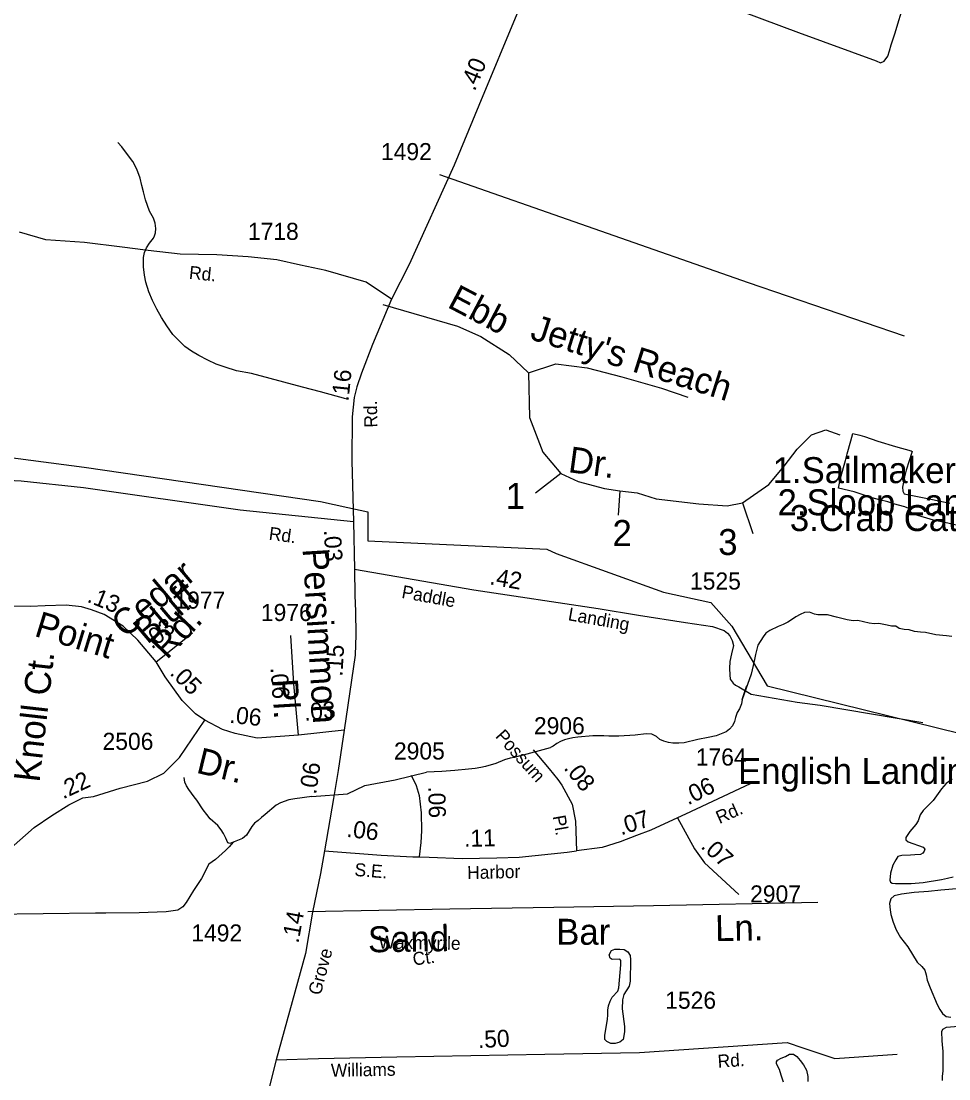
# Model space of a CAD drawing. Extents: x 2290055 to 2389491, y 66597 to 237875.
# Drawn here: x 2336063 to 2339456, y 129668 to 133535 of the extents above; entities that cross this region are included whole.
import ezdxf

# ---------------------------------------------------------------- set-up
doc = ezdxf.new("R2010")
doc.units = 0
for name, color, linetype in [('Exist Boundary Political Urban Extension UEB', 7, 'Continuous'), ('Exist Hydrographic Creek Single Shore', 7, 'Continuous'), ('Exist Hydrographic Pond Under 1500 Sq Ft', 7, 'Continuous'), ('Exist Hydrographic River Shore', 7, 'Continuous'), ('Exist Road Non-System Type 51', 7, 'Continuous'), ('Exist Road Non-System Type 51 Label', 7, 'Continuous'), ('Exist Road Secondary Mileage Hundredths English Label', 7, 'Continuous'), ('Exist Road Secondary Type 51 Attributed', 7, 'Continuous'), ('Exist Road Secondary Type 51 Label', 7, 'Continuous'), ('Exist Road Secondary Type 51 Number Label', 7, 'Continuous')]:
    doc.layers.add(name, color=color, linetype=linetype)

msp = doc.modelspace()

# ---------------------------------------------------------------- linework, layer by layer
at = {"layer": 'Exist Boundary Political Urban Extension UEB'}
for points in [[(2333062.4, 137083), (2332916.3, 135282.8), (2332897.1, 135023.3), (2332954.7, 134437), (2333180.5, 131837.1), (2334688.9, 132000.4), (2334958, 132019.7), (2335323.1, 132010.1), (2335707.4, 131981.2), (2336293.5, 131904.3), (2337158.2, 131779.4), (2337257.8, 131757.2)], [(2337257.8, 131757.2), (2337331.1, 131740.9), (2337331.1, 131635.2), (2337985.3, 131604.6), (2338019.2, 131588.2), (2338412, 131447.8), (2338584.9, 131409.3), (2338661.8, 131322.8), (2338791.4, 131104.7), (2339498.8, 130930.2), (2339790.3, 130853)]]:
    msp.add_lwpolyline(points, dxfattribs=at)
at = {"layer": 'Exist Hydrographic Creek Single Shore'}
msp.add_line((2337887.2, 130848.7), (2337999, 130879.6), dxfattribs=at)
for points in [[(2339466.5, 131285.2), (2339447.7, 131288), (2339408.5, 131291.8), (2339371, 131299.2), (2339352, 131300.8), (2339330.5, 131303.7), (2339310.5, 131309), (2339292.7, 131311.1), (2339274.5, 131314.8), (2339261.7, 131323.4), (2339246.2, 131323.4), (2339230.7, 131326), (2339200.2, 131332.8), (2339182.5, 131331.6), (2339164, 131334), (2339122.7, 131343.6), (2339105.7, 131342.7), (2339084.2, 131346), (2339045.2, 131356.2), (2339011.5, 131363.8), (2338977.2, 131363.8), (2338964.5, 131366.6), (2338946.2, 131374.4), (2338928.5, 131372.9), (2338912, 131365.6), (2338896.5, 131357.1), (2338881, 131346), (2338866.5, 131337.3), (2338850.2, 131328.9), (2338831.7, 131321.5), (2338801, 131306.8), (2338786, 131296.8), (2338776.2, 131284.3), (2338757, 131253), (2338749, 131219.3), (2338745.7, 131200.5), (2338740.7, 131179.1), (2338736, 131163.4), (2338732.7, 131147.8), (2338700, 131054.5), (2338716.5, 131106.3)], [(2338700, 131054.5), (2338697, 131038.6), (2338690.7, 131021), (2338682, 131007.2), (2338675.7, 130989.2), (2338671.7, 130974.5), (2338664.5, 130958.2), (2338654, 130946.7), (2338641, 130936.2), (2338605.2, 130921.8), (2338575.2, 130915.5), (2338538, 130908.9), (2338488, 130896), (2338468.7, 130894.6), (2338446.7, 130894.5), (2338430.5, 130897), (2338413.5, 130902.6), (2338399.2, 130908.7), (2338387.2, 130919.2), (2338369.2, 130927.8), (2338348.7, 130929.1), (2338309.2, 130924.7), (2338248.7, 130920.6), (2338212.2, 130920.4), (2338194.5, 130921.8), (2338154, 130921.8), (2338098.7, 130916.9), (2338081.2, 130914.7), (2338065, 130911.3), (2338050, 130907.2), (2338035.5, 130901), (2338021.7, 130893.3), (2338009.2, 130884.1), (2337999, 130879.6)], [(2337887.2, 130848.7), (2337867.5, 130843.2), (2337851.2, 130839.9), (2337830.5, 130833.8), (2337798.7, 130821), (2337760.7, 130809.7), (2337744, 130805.6), (2337723.2, 130802.4), (2337698.5, 130799.7), (2337648.5, 130795.2), (2337602, 130791.6), (2337545.5, 130789.1)], [(2337126.5, 130699.6), (2337257, 130709.9), (2337319.4, 130739.9), (2337430.5, 130761.4), (2337545.5, 130789.1)], [(2336838.4, 130532.7), (2336826.7, 130528.6), (2336819, 130530), (2336811.7, 130547.4), (2336803, 130564.4), (2336794, 130578.4), (2336782.2, 130593.8), (2336754.5, 130618.8), (2336741.7, 130634), (2336728.2, 130651.6), (2336705.5, 130686.4), (2336695.7, 130698.6), (2336676.2, 130725.8), (2336667.5, 130738.8), (2336661.5, 130753), (2336658.7, 130770.1)], [(2337126.5, 130699.6), (2337064.2, 130691.6), (2337042.2, 130687.8), (2337011, 130677.4), (2336996, 130668.4), (2336956, 130633.6), (2336942, 130623), (2336930.2, 130611.7), (2336917, 130602.2), (2336907, 130590.1), (2336887.2, 130559.2), (2336872, 130546.8), (2336841.7, 130533.9), (2336838.4, 130532.7)], [(2336838.4, 130532.7), (2336824.2, 130516.1), (2336810.7, 130502.7), (2336773.5, 130470.1), (2336749, 130452.1), (2336723, 130399.9), (2336693, 130356), (2336666, 130313), (2336654, 130296.2), (2336636.5, 130284.7), (2336593.5, 130278), (2336494, 130274.8), (2336372.2, 130273), (2336334.7, 130273.5), (2335950.5, 130268.1)]]:
    msp.add_lwpolyline(points, dxfattribs=at)
at = {"layer": 'Exist Hydrographic Pond Under 1500 Sq Ft'}
for points in [[(2338219.7, 129797.3), (2338204.5, 129804.6), (2338197.5, 129811.1), (2338197.7, 129826.9), (2338208, 129884.6), (2338209.2, 129902), (2338209.2, 129918.6), (2338210.7, 129934.5), (2338217, 129951.8), (2338224.2, 129965.7), (2338245.2, 129988.1), (2338249.5, 130000), (2338255.7, 130084.5), (2338255.7, 130100.3), (2338252.5, 130104.8), (2338224.5, 130103.8), (2338216.7, 130108.8), (2338213, 130121.3), (2338222.5, 130136.4), (2338234.7, 130141.4), (2338252, 130142.1), (2338268, 130141.1), (2338281.5, 130132.1), (2338290, 130118.9), (2338291.5, 130102.9), (2338290.2, 130025.3), (2338286.5, 130006.5), (2338267.7, 129976.3), (2338262, 129956.9), (2338261.7, 129923.6), (2338270, 129858.4), (2338270, 129839.4), (2338265, 129811.7), (2338252, 129802), (2338235.7, 129797.4), (2338219.7, 129797.3)], [(2338851.7, 129655.1), (2338843, 129680.5), (2338837, 129701.3), (2338825.7, 129722.7), (2338825.5, 129730.2), (2338828.7, 129736), (2338842.5, 129743.5), (2338858, 129749.3), (2338873.7, 129757.2), (2338887.7, 129758.1), (2338899.5, 129749.2), (2338912.7, 129734.2), (2338924.5, 129719), (2338935, 129699.5), (2338940.5, 129676.3), (2338940.5, 129658.1)]]:
    msp.add_lwpolyline(points, dxfattribs=at)
at = {"layer": 'Exist Hydrographic River Shore'}
for points in [[(2339492, 131690.1), (2339452.5, 131699.5), (2339399.2, 131710.1), (2339329.7, 131731.7), (2339315.7, 131740.3), (2339315.7, 131750.5), (2339295.5, 131759.6), (2339253.5, 131770.4), (2339232.2, 131777.1), (2339202.2, 131784.4), (2339175.5, 131792.1), (2339109.7, 131813.9), (2339052.2, 131827.2), (2339059.5, 131864.4), (2339078, 131929.1), (2339083.7, 131953.5), (2339097.5, 132001.1), (2339104.2, 132028), (2339130.2, 132021.9), (2339147.2, 132017), (2339196.5, 131999.4), (2339261, 131979.9), (2339317.5, 131964), (2339322, 131961.8), (2339300, 131893.3), (2339294.2, 131869.5), (2339287, 131831.7), (2339288.2, 131816.1), (2339293, 131807), (2339396.7, 131786.7), (2339459.7, 131772.4)], [(2339467.5, 130763.1), (2339446.7, 130747.6), (2339428.5, 130727.8), (2339398.5, 130685), (2339378.7, 130666.2), (2339362.2, 130649), (2339350.7, 130632.6), (2339343.5, 130610.6), (2339335, 130597.8), (2339313.2, 130571.7), (2339298, 130549.7), (2339298.7, 130541.3), (2339307, 130534.4), (2339362.2, 130515), (2339368, 130507), (2339366.2, 130499.7), (2339361, 130493.2), (2339352.2, 130488.3), (2339331.2, 130486.3), (2339315.2, 130486.1), (2339284.5, 130483.8), (2339269.2, 130480.7), (2339261.5, 130468.8), (2339251.2, 130449), (2339242, 130420.2), (2339239.7, 130394.2), (2339242.2, 130386.6), (2339248.2, 130382.9), (2339260.5, 130382), (2339317.7, 130381.4), (2339361.7, 130385.3), (2339428.7, 130396.6), (2339450.7, 130400.9), (2339472, 130406.3)], [(2339498.7, 130363.2), (2339426.5, 130357.5), (2339381.5, 130353.1), (2339328.7, 130349.4), (2339283.2, 130343.2), (2339255.7, 130336.3), (2339243.2, 130326), (2339239, 130309.1), (2339240.7, 130285.6), (2339244.2, 130268.4), (2339252.5, 130240.9), (2339263.7, 130212.9), (2339278.5, 130184.6), (2339306.5, 130150.4), (2339340.2, 130094), (2339357.5, 130078.4), (2339368.5, 130064.9), (2339373.2, 130048.4), (2339376.5, 130028.4), (2339387.7, 130000), (2339412.7, 129939.6), (2339423.5, 129920.9), (2339433, 129906.2), (2339445.7, 129895.5), (2339463.7, 129893.5)], [(2339492.2, 129859), (2339446.7, 129855.8), (2339432.5, 129848.5), (2339428.5, 129839.9), (2339429.7, 129807.2), (2339431.7, 129791.9), (2339433.5, 129768.3), (2339434, 129742.4), (2339433.7, 129696.2), (2339431, 129676.9), (2339431.5, 129661.7)]]:
    msp.add_lwpolyline(points, dxfattribs=at)
at = {"layer": 'Exist Road Non-System Type 51'}
for points in [[(2337972.8, 133842.1), (2338412.5, 133678.6), (2338906.5, 133493.7), (2339189.6, 133390.3), (2339205.6, 133382.7), (2339219.5, 133388.9), (2339233.2, 133406.8), (2339239, 133427), (2339245, 133448.9), (2339258.5, 133489.2), (2339293.3, 133605.4), (2339299, 133627.7), (2339305, 133641.7), (2339318.5, 133673.7), (2339338.4, 133718.2), (2339361.6, 133762.4), (2339422.5, 133866.9)], [(2336518, 132697.5), (2336521.7, 132706.3), (2336532.1, 132723.1), (2336546.8, 132742), (2336551.1, 132750.7), (2336554.3, 132761), (2336555.6, 132777.2), (2336553.5, 132797.1), (2336546.9, 132815.2), (2336532.7, 132840.9), (2336524.7, 132861), (2336517.3, 132882.3), (2336510, 132910.6), (2336503.8, 132934.6), (2336497.8, 132960.7), (2336485.7, 132994), (2336471.1, 133022.3), (2336448.6, 133052.3), (2336430.6, 133076.2), (2336416.2, 133092)], [(2337593.5, 132974.1), (2338721.8, 132579.2), (2339292, 132385.1)], [(2337250.1, 132154.1), (2337157.9, 132179.3), (2337091.5, 132196.7), (2336905.1, 132246.8), (2336850.9, 132256.2), (2336808.7, 132269.6), (2336776.7, 132281.4), (2336745.9, 132296), (2336712.5, 132312.7), (2336686.2, 132328.4), (2336661.9, 132346.2), (2336638.4, 132368.9), (2336617.5, 132389.7), (2336595.3, 132421.6), (2336576.3, 132452.1), (2336559.4, 132482.6), (2336543.7, 132514.1), (2336530, 132545.1), (2336518.7, 132581.1), (2336514.1, 132606.5), (2336510.9, 132636.6), (2336510, 132652), (2336510.6, 132670.7), (2336514.5, 132688.9), (2336518, 132697.5)], [(2337385.9, 132499.6), (2337658.7, 132419.8), (2337744, 132382.7), (2337847.9, 132315.9), (2337918.4, 132249.1), (2337922.1, 132085.7), (2337970.4, 131959.5), (2338037.2, 131881.5), (2338100.2, 131851.8), (2338196.7, 131825.8), (2338252.3, 131818.4), (2338315.4, 131810.9), (2338385.9, 131788.7), (2338541.7, 131770.1), (2338645.6, 131762.7), (2338701.3, 131773.8), (2338797.8, 131840.6), (2338853.4, 131907.5), (2338901.6, 131970.6), (2338953.6, 132022.6), (2339005.5, 132041.1), (2339057.5, 132022.6)], [(2337918.4, 132249.1), (2338018.6, 132282.5), (2338133.6, 132267.6), (2338259.8, 132234.2), (2338404.5, 132193.4), (2338500.9, 132159.9)], [(2338037.2, 131881.5), (2337944, 131809)], [(2338252.3, 131818.4), (2338246.8, 131728.7)], [(2338701.3, 131773.8), (2338738.6, 131661.3)], [(2337111.5, 130280.1), (2337631.3, 130289.5), (2338011.5, 130295.3), (2338375.2, 130301.2), (2338977.3, 130313.5)]]:
    msp.add_lwpolyline(points, dxfattribs=at)
at = {"layer": 'Exist Road Secondary Type 51 Attributed'}
msp.add_line((2337279, 131703.9), (2337282.5, 131531.1), dxfattribs=at)
for points in [[(2338259.8, 134457.5), (2338199.7, 134311.2), (2338146, 134188.7), (2338029, 133917.9), (2337971.8, 133774.7), (2337926.8, 133681.5), (2337881.7, 133575.2), (2337736.8, 133227.3), (2337646.7, 133008.3), (2337482.6, 132645.4), (2337417.3, 132518.6)], [(2337417.3, 132518.6), (2337325.2, 132580.9), (2337177.2, 132623.9), (2337084.2, 132643), (2336998.3, 132662.1), (2336893.3, 132674.1), (2336778.8, 132681.2), (2336644.7, 132683.7), (2336527.9, 132696.3), (2336518, 132697.5), (2336431.9, 132708.8), (2336294.3, 132725.5), (2336153.4, 132735.1), (2336056.6, 132763.2)], [(2337417.3, 132518.6), (2337347.8, 132353.3), (2337307.9, 132248.3), (2337290.5, 132197.8), (2337281.5, 132159.2), (2337274.1, 132088.9), (2337272.7, 131926.9), (2337279, 131703.9)], [(2337279, 131703.9), (2336864, 131746.5), (2336290.8, 131828.4), (2336063.3, 131852.7), (2335744.1, 131869.4), (2335440, 131890.5), (2335141.6, 131909.2), (2335069.6, 131912.3), (2335007.5, 131913.8), (2334951.4, 131913.2), (2334907.5, 131912.8), (2334869.4, 131912.3), (2334835.4, 131909.9), (2334799.3, 131907.9), (2334666, 131893.1), (2334495.9, 131870.6), (2334240.3, 131832.4), (2333933.4, 131803.5), (2333526.6, 131748.4), (2333222.2, 131711.6), (2333101.9, 131703.9)], [(2337282.5, 131531.1), (2337283.9, 131435.4), (2337286, 131377.8), (2337286.8, 131291.5), (2337284.8, 131216.9), (2337244.3, 130942)], [(2337282.5, 131531.1), (2337718.8, 131456), (2338173.8, 131387.6), (2338320.5, 131362.6), (2338492.7, 131335.8), (2338591.5, 131321.4), (2338634, 131307.4), (2338646.9, 131297.5), (2338655.4, 131288), (2338663.1, 131270.2), (2338668.4, 131252), (2338661.5, 131221.7), (2338655.3, 131193.4), (2338653.7, 131168.4), (2338655.4, 131145), (2338656.6, 131129.5), (2338667, 131114.5), (2338675.2, 131106.6), (2338687.3, 131100.5), (2338732.4, 131074.8), (2338900.6, 131045.4), (2338985.1, 131033.7), (2339361.1, 130970.2)], [(2336557, 131192.6), (2336489.5, 131271.7), (2336436.3, 131322.9), (2336366.7, 131365.8), (2336320.7, 131382.9), (2336283.2, 131393.6), (2336228, 131399.8), (2336150.7, 131397.6), (2336095.9, 131394.7), (2336033.2, 131396.5), (2335947.6, 131419)], [(2336557, 131192.6), (2336689.9, 131298.3)], [(2337077.8, 130924.4), (2337060.4, 131112.1), (2337049.5, 131288.4)], [(2336735.1, 130978.7), (2336700.6, 131001.9), (2336652.3, 131051.2), (2336590.2, 131137.9), (2336557, 131192.6)], [(2335824.9, 130397.7), (2335932.2, 130435.5), (2336026.4, 130511.9), (2336110.4, 130586.5), (2336174.8, 130630.5), (2336236.9, 130670), (2336289, 130695.7), (2336327.8, 130700.1), (2336425.2, 130729.9), (2336524.6, 130755.8), (2336584.3, 130785.6), (2336642.6, 130842.3), (2336735.1, 130978.7)], [(2337077.8, 130924.4), (2336926.1, 130912.9), (2336846, 130930.1), (2336798.9, 130945.1), (2336735.1, 130978.7)], [(2337244.3, 130942), (2337077.8, 130924.4)], [(2337244.3, 130942), (2337222.4, 130795.4), (2337205.1, 130692.3), (2337172.2, 130500.9)], [(2337935.3, 130870.4), (2337994.5, 130801.2), (2338026.1, 130762), (2338040.3, 130741.2), (2338077.8, 130671.4), (2338090.3, 130609.7), (2338094.5, 130501.3)], [(2337489.6, 130778.5), (2337507.8, 130739.9), (2337518.8, 130703.4), (2337525.5, 130640.8), (2337527.2, 130574), (2337524.6, 130531.5), (2337518.3, 130479.1)], [(2338729.4, 130746.2), (2338492.3, 130634.9), (2338464, 130621.8)], [(2338464, 130621.8), (2338365.4, 130577.5), (2338313, 130557.9), (2338253.6, 130534.4), (2338187.9, 130513.1), (2338094.5, 130501.3)], [(2338464, 130621.8), (2338525.8, 130508.6), (2338562.4, 130457.4), (2338688.4, 130342.2)], [(2338464, 130621.8), (2338525.8, 130508.6), (2338562.4, 130457.4), (2338688.4, 130342.2)], [(2337172.2, 130500.9), (2337157.4, 130418.1), (2337129.1, 130276.8), (2337102.8, 130125.3), (2336996, 129737)], [(2337172.2, 130500.9), (2337379.7, 130485.9), (2337495.3, 130479.6), (2337518.3, 130479.1)], [(2337518.3, 130479.1), (2337555.1, 130478.3), (2337675.8, 130473.2), (2337802.9, 130475.7), (2337884.5, 130478.5), (2338059.9, 130496.4), (2338094.5, 130501.3)], [(2336996, 129737), (2337150.5, 129742.3), (2337436.8, 129748), (2337978.5, 129757.9), (2338324.1, 129763.6), (2338864.3, 129799.9), (2338921.3, 129780.9), (2339039.3, 129741.9), (2339267.2, 129757.4)], [(2336996, 129737), (2336941.9, 129524.2), (2336883.7, 129367.1), (2336844.9, 129256), (2336736.8, 129044.3), (2336456.6, 128397.8), (2336312.3, 128078.6), (2336166, 127764.9), (2336006.9, 127417.6), (2335924.8, 127235)]]:
    msp.add_lwpolyline(points, dxfattribs=at)

# ---------------------------------------------------------------- texts
at = {"layer": 'Exist Road Non-System Type 51 Label'}
for s, rotation, p in [('Ebb ', 332.2986, (2337617.8, 132491.3)), ("Jetty's Reach", 342.4859, (2337920.3, 132373.4)), ('Dr.', 352.2143, (2338060.9, 131886.5)), ('Persimmon ', 273.4829, (2337092.1, 131605.6)), ('Cedar ', 40.3237, (2336443.7, 131276.5)), ('Bluff', 40.3237, (2336524.6, 131254.1)), ('Point', 342.9771, (2336107.3, 131288)), ('Rd.', 46.749, (2336596.4, 131197.6)), ('Knoll Ct.', 83.4612, (2336130, 130749.5)), ('Pl.', 273.4829, (2336980, 131128.5)), ('Dr.', 346.254, (2336699.8, 130787.8)), ('Sand', 0.8911, (2337332, 130130)), ('Bar', 0.095, (2338019.9, 130157.7)), ('Ln.', 1.0742, (2338601.9, 130170.8))]:
    msp.add_text(s, height=95, rotation=rotation, dxfattribs=at).set_placement(p)
for s, p in [('1.Sailmaker Walk', (2338811.5, 131845.9)), ('1', (2337835.6, 131751.7)), ('2.Sloop Landing', (2338829.4, 131728.5)), ('3.Crab Catcher', (2338874.4, 131670.7)), ('2', (2338225.7, 131616.1)), ('3', (2338612.4, 131583.1)), ('English Landing', (2338684.9, 130745.8))]:
    msp.add_text(s, height=95, dxfattribs=at).set_placement(p)
at = {"layer": 'Exist Road Secondary Mileage Hundredths English Label'}
for s, rotation, p in [('.40', 67.3921, (2337722, 133276.9)), ('.16', 84.1993, (2337260.1, 132143.3)), ('.03', 273.6433, (2337169.5, 131674.1)), ('.42', 349.912, (2337774, 131476.4)), ('.13', 337.8436, (2336300.7, 131412.8)), ('.03', 39.2755, (2336541.4, 131236.4)), ('.15', 86.6112, (2337237.7, 131137.7)), ('.05', 315.0144, (2336603.7, 131148.2)), ('.06', 273.9471, (2336974.8, 131170.8)), ('.03', 5.2448, (2337099.7, 130976.6)), ('.06', 353.6626, (2336823, 130969.9)), ('.06', 81.6839, (2337141.6, 130705.9)), ('.08', 308.934, (2338045.1, 130803)), ('.22', 25.0083, (2336216.3, 130689.3)), ('.06', 26.2431, (2338502, 130667.2)), ('.06', 271.3896, (2337551.6, 130736.6)), ('.07', 17.9781, (2338257.1, 130557.4)), ('.06', 353.1981, (2337251.2, 130552.8)), ('.11', 1.1467, (2337683.2, 130515.8)), ('.07', 317.3668, (2338545.7, 130514.2)), ('.14', 79.6228, (2337077, 130161.1)), ('.50', 2.4674, (2337734.5, 129780.2))]:
    msp.add_text(s, height=62.5, rotation=rotation, dxfattribs=at).set_placement(p)
at = {"layer": 'Exist Road Secondary Type 51 Label'}
for s, rotation, p in [('Rd.', 354.1765, (2336675.4, 132593.5)), ('Rd.', 90.89, (2337365.7, 132049.3)), ('Rd.', 352.2075, (2336966.9, 131639.4)), ('Paddle', 349.658, (2337452.1, 131426.6)), ('Landing', 349.912, (2338060.8, 131345)), ('Possum', 311.9957, (2337795, 130918.8)), ('Rd.', 23.9071, (2338616.9, 130599)), ('Pl.', 280.0806, (2338006.7, 130627.6)), ('S.E.', 355.4586, (2337280.9, 130409.8)), (' Harbor', 1.3534, (2337677.2, 130397.4)), ('Waxmyrtle', 359.1467, (2337369.9, 130143.8)), ('Grove', 75.1488, (2337158, 129970.6)), ('Ct.', 7.3288, (2337498, 130081.8)), ('Williams', 0.9983, (2337196.3, 129674.9)), ('Rd.', 3.7426, (2338611.8, 129708))]:
    msp.add_text(s, height=47.5, rotation=rotation, dxfattribs=at).set_placement(p)
at = {"layer": 'Exist Road Secondary Type 51 Number Label'}
for s, p in [('1492', (2337378.9, 133027)), ('1718', (2336892.3, 132735.4)), ('1525', (2338509.3, 131456.8)), ('1977', (2336623.7, 131387)), ('1976', (2336939.8, 131341.7)), ('2906', (2337938.4, 130927.5)), ('2506', (2336360.7, 130870.6)), ('2905', (2337426.5, 130835.3)), ('1764', (2338530.3, 130813.1)), ('2907', (2338729.2, 130312.5)), ('1492', (2336685.3, 130169.8)), ('1526', (2338418.6, 129923.9))]:
    msp.add_text(s, height=62.5, dxfattribs=at).set_placement(p)

doc.saveas('drawing.dxf')
